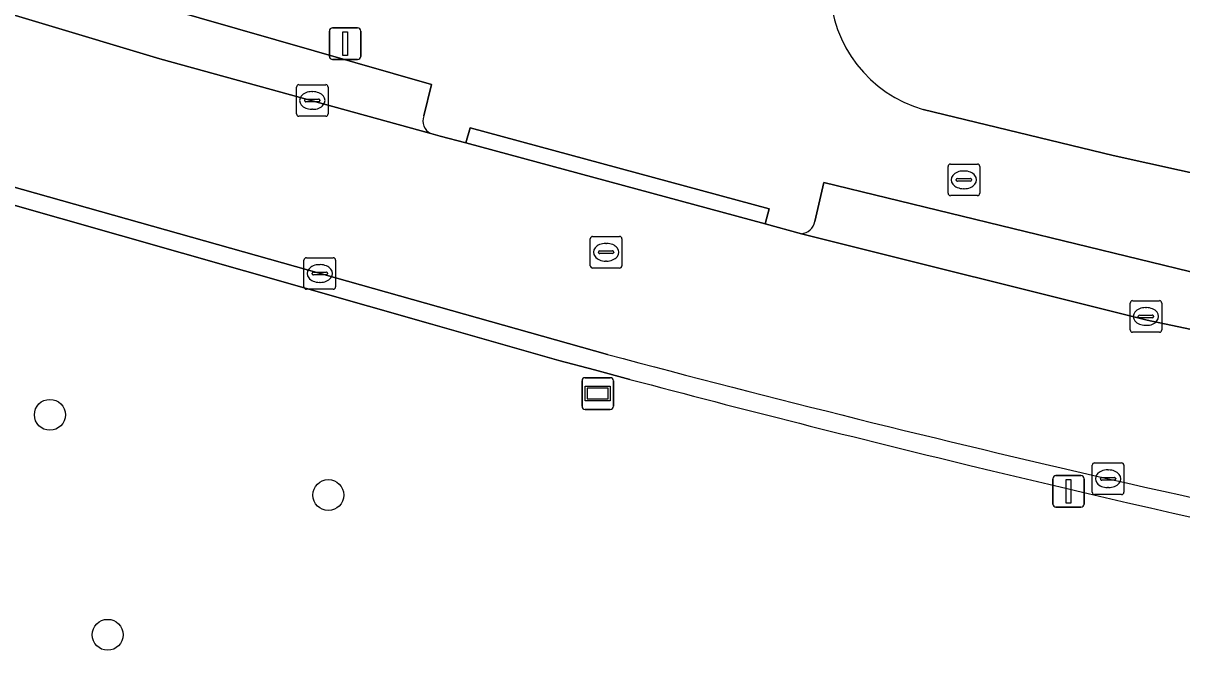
# Model space of a CAD drawing. Extents: x 161692 to 162379, y 380760 to 381678.
# Drawn here: x 162049.01 to 162085.64, y 380925.41 to 380945.92 of the extents above; entities that cross this region are included whole.
import ezdxf

# ---------------------------------------------------------------- set-up
doc = ezdxf.new("R2010")
doc.units = 0
for name, color, linetype in [('IMGEO_Boom', 7, 'Continuous'), ('IMGEO_Brandkraan', 7, 'Continuous'), ('IMGEO_Erf', 7, 'Continuous'), ('IMGEO_Groenvoorziening', 7, 'Continuous'), ('IMGEO_Kolk', 7, 'Continuous'), ('IMGEO_Lichtmast', 7, 'Continuous'), ('IMGEO_Parkeervlak_open', 7, 'Continuous'), ('IMGEO_Rijbaan_lokaal_open', 7, 'Continuous'), ('IMGEO_Rioolput', 7, 'Continuous'), ('IMGEO_Straatnaambord', 7, 'Continuous'), ('IMGEO_Voetpad_open', 7, 'Continuous')]:
    doc.layers.add(name, color=color, linetype=linetype)

msp = doc.modelspace()

# ---------------------------------------------------------------- linework, layer by layer
at = {"layer": 'IMGEO_Boom'}
for centre in [(162049.859, 380933.537), (162058.661, 380930.999), (162051.685, 380926.58)]:
    msp.add_circle(centre, 0.489, dxfattribs=at)
at = {"layer": 'IMGEO_Brandkraan'}
for p, q in [((162078.253, 380940.542), (162078.253, 380941.394)), ((162078.328, 380941.468), (162079.18, 380941.468)), ((162078.741, 380941.248), (162078.766, 380941.248)), ((162079.254, 380941.394), (162079.254, 380940.542)), ((162078.512, 380940.962), (162078.512, 380940.974)), ((162078.95, 380940.925), (162078.552, 380940.925)), ((162078.555, 380941.011), (162078.953, 380941.011)), ((162078.996, 380940.974), (162078.996, 380940.962)), ((162079.18, 380940.468), (162078.328, 380940.468)), ((162078.764, 380940.688), (162078.739, 380940.688))]:
    msp.add_line(p, q, dxfattribs=at)
for points in [[(162078.253, 380940.542), (162078.253, 380941.394)], [(162078.328, 380941.468), (162079.18, 380941.468)], [(162079.254, 380941.394), (162079.254, 380940.542)], [(162079.18, 380940.468), (162078.328, 380940.468)]]:
    msp.add_lwpolyline(points, dxfattribs=at)
for centre, radius, start, end in [((162078.33, 380941.392), 0.0765, 91.552, 178.448), ((162078.33, 380941.392), 0.0765, 91.552, 178.448), ((162079.178, 380941.392), 0.0765, 1.552, 88.448), ((162079.178, 380941.392), 0.0765, 1.552, 88.448), ((162078.552, 380940.971), 0.0403, 85.8775, 175.7526), ((162078.549, 380940.961), 0.0366, 178.938, 274.7102), ((162078.953, 380940.968), 0.043, 264.8664, 352.4533), ((162078.957, 380940.973), 0.0386, 1.7309, 96.639), ((162078.33, 380940.544), 0.0765, 181.552, 268.448), ((162078.33, 380940.544), 0.0765, 181.552, 268.448), ((162079.178, 380940.544), 0.0765, 271.552, 358.448), ((162079.178, 380940.544), 0.0765, 271.552, 358.448)]:
    msp.add_arc(centre, radius, start, end, dxfattribs=at)
for centre, major_axis, ratio, start_param, end_param in [((162078.74, 380940.968), (-0.387, 0.002), 0.722429, 4.712389, 7.853982), ((162078.765, 380940.968), (-0.39, 0.002), 0.717154, 1.570796, 4.712389)]:
    msp.add_ellipse(centre, major_axis=major_axis, ratio=ratio, start_param=start_param, end_param=end_param, dxfattribs=at)
at = {"layer": 'IMGEO_Erf'}
msp.add_lwpolyline([(162077.47, 380943.193), (162083.472, 380941.734), (162090.856, 380940.104), (162109.076, 380936.428), (162126.605, 380933.493)], dxfattribs=at)
msp.add_arc((162078.598, 380947.117), 4.083, 181.7446, 253.9573, dxfattribs=at)
at = {"layer": 'IMGEO_Groenvoorziening'}
msp.add_lwpolyline([(162068.195, 380934.657), (162067.071, 380934.956), (162065.948, 380935.257), (162061.896, 380936.412), (162040.395, 380942.542), (162039.555, 380942.781), (162027.215, 380946.916), (162019.13, 380949.919), (162016.187, 380950.879), (162020.497, 380936.116), (162023.709, 380925.409)], dxfattribs=at)
for centre, radius, start, end in [((162197.324, 381422.361), 504.509, 255.17013, 256.4289), ((162197.722, 381424.116), 506.309, 256.43168, 259.08793)]:
    msp.add_arc(centre, radius, start, end, dxfattribs=at)
at = {"layer": 'IMGEO_Kolk'}
for p, q in [((162057.654, 380943.052), (162057.654, 380943.904)), ((162057.729, 380943.978), (162058.581, 380943.978)), ((162058.142, 380943.758), (162058.167, 380943.758)), ((162058.655, 380943.904), (162058.655, 380943.052)), ((162057.913, 380943.472), (162057.913, 380943.484)), ((162058.351, 380943.435), (162057.953, 380943.435)), ((162057.956, 380943.521), (162058.354, 380943.521)), ((162058.397, 380943.484), (162058.397, 380943.472)), ((162058.165, 380943.198), (162058.14, 380943.198)), ((162058.581, 380942.978), (162057.729, 380942.978)), ((162057.891, 380937.58), (162057.891, 380938.432)), ((162057.966, 380938.506), (162058.818, 380938.506)), ((162058.379, 380938.286), (162058.404, 380938.286)), ((162058.892, 380938.432), (162058.892, 380937.58)), ((162058.15, 380938), (162058.15, 380938.012)), ((162058.588, 380937.963), (162058.19, 380937.963)), ((162058.193, 380938.049), (162058.591, 380938.049)), ((162058.634, 380938.012), (162058.634, 380938)), ((162058.402, 380937.726), (162058.377, 380937.726)), ((162058.818, 380937.506), (162057.966, 380937.506)), ((162084.01, 380936.221), (162084.01, 380937.073)), ((162084.085, 380937.147), (162084.937, 380937.147)), ((162084.498, 380936.927), (162084.523, 380936.927)), ((162085.011, 380937.073), (162085.011, 380936.221)), ((162084.269, 380936.641), (162084.269, 380936.653)), ((162084.707, 380936.604), (162084.309, 380936.604)), ((162084.312, 380936.69), (162084.71, 380936.69)), ((162084.753, 380936.653), (162084.753, 380936.641)), ((162084.937, 380936.147), (162084.085, 380936.147)), ((162084.521, 380936.367), (162084.496, 380936.367)), ((162082.812, 380931.089), (162082.812, 380931.941)), ((162082.887, 380932.015), (162083.739, 380932.015)), ((162083.3, 380931.795), (162083.325, 380931.795)), ((162083.813, 380931.941), (162083.813, 380931.089)), ((162083.071, 380931.509), (162083.071, 380931.521)), ((162083.509, 380931.472), (162083.111, 380931.472)), ((162083.114, 380931.558), (162083.512, 380931.558)), ((162083.555, 380931.521), (162083.555, 380931.509)), ((162083.739, 380931.015), (162082.887, 380931.015)), ((162083.323, 380931.235), (162083.298, 380931.235))]:
    msp.add_line(p, q, dxfattribs=at)
for points in [[(162057.654, 380943.052), (162057.654, 380943.904)], [(162057.729, 380943.978), (162058.581, 380943.978)], [(162058.655, 380943.904), (162058.655, 380943.052)], [(162058.581, 380942.978), (162057.729, 380942.978)], [(162057.891, 380937.58), (162057.891, 380938.432)], [(162057.966, 380938.506), (162058.818, 380938.506)], [(162058.892, 380938.432), (162058.892, 380937.58)], [(162058.818, 380937.506), (162057.966, 380937.506)], [(162084.01, 380936.221), (162084.01, 380937.073)], [(162084.085, 380937.147), (162084.937, 380937.147)], [(162085.011, 380937.073), (162085.011, 380936.221)], [(162084.937, 380936.147), (162084.085, 380936.147)], [(162082.812, 380931.089), (162082.812, 380931.941)], [(162082.887, 380932.015), (162083.739, 380932.015)], [(162083.813, 380931.941), (162083.813, 380931.089)], [(162083.739, 380931.015), (162082.887, 380931.015)]]:
    msp.add_lwpolyline(points, dxfattribs=at)
for centre, radius, start, end in [((162057.731, 380943.902), 0.0765, 91.552, 178.448), ((162057.731, 380943.902), 0.0765, 91.552, 178.448), ((162058.579, 380943.902), 0.0765, 1.552, 88.448), ((162058.579, 380943.902), 0.0765, 1.552, 88.448), ((162057.953, 380943.481), 0.0403, 85.8775, 175.7526), ((162057.95, 380943.471), 0.0366, 178.938, 274.7102), ((162058.354, 380943.478), 0.043, 264.8664, 352.4533), ((162058.358, 380943.483), 0.0386, 1.7309, 96.639), ((162057.731, 380943.054), 0.0765, 181.552, 268.448), ((162057.731, 380943.054), 0.0765, 181.552, 268.448), ((162058.579, 380943.054), 0.0765, 271.552, 358.448), ((162058.579, 380943.054), 0.0765, 271.552, 358.448), ((162057.968, 380938.43), 0.0765, 91.552, 178.448), ((162057.968, 380938.43), 0.0765, 91.552, 178.448), ((162058.816, 380938.43), 0.0765, 1.552, 88.448), ((162058.816, 380938.43), 0.0765, 1.552, 88.448), ((162058.19, 380938.009), 0.0403, 85.8775, 175.7526), ((162058.187, 380937.999), 0.0366, 178.938, 274.7102), ((162058.591, 380938.006), 0.043, 264.8664, 352.4533), ((162058.595, 380938.011), 0.0386, 1.7309, 96.639), ((162057.968, 380937.582), 0.0765, 181.552, 268.448), ((162057.968, 380937.582), 0.0765, 181.552, 268.448), ((162058.816, 380937.582), 0.0765, 271.552, 358.448), ((162058.816, 380937.582), 0.0765, 271.552, 358.448), ((162084.087, 380937.071), 0.0765, 91.552, 178.448), ((162084.087, 380937.071), 0.0765, 91.552, 178.448), ((162084.935, 380937.071), 0.0765, 1.552, 88.448), ((162084.935, 380937.071), 0.0765, 1.552, 88.448), ((162084.309, 380936.65), 0.0403, 85.8775, 175.7526), ((162084.306, 380936.64), 0.0366, 178.938, 274.7102), ((162084.71, 380936.647), 0.043, 264.8664, 352.4533), ((162084.714, 380936.652), 0.0386, 1.7309, 96.639), ((162084.087, 380936.223), 0.0765, 181.552, 268.448), ((162084.087, 380936.223), 0.0765, 181.552, 268.448), ((162084.935, 380936.223), 0.0765, 271.552, 358.448), ((162084.935, 380936.223), 0.0765, 271.552, 358.448), ((162082.889, 380931.939), 0.0765, 91.552, 178.448), ((162082.889, 380931.939), 0.0765, 91.552, 178.448), ((162083.737, 380931.939), 0.0765, 1.552, 88.448), ((162083.737, 380931.939), 0.0765, 1.552, 88.448), ((162083.111, 380931.518), 0.0403, 85.8775, 175.7526), ((162083.108, 380931.508), 0.0366, 178.938, 274.7102), ((162083.512, 380931.515), 0.043, 264.8664, 352.4533), ((162083.516, 380931.52), 0.0386, 1.7309, 96.639), ((162082.889, 380931.091), 0.0765, 181.552, 268.448), ((162082.889, 380931.091), 0.0765, 181.552, 268.448), ((162083.737, 380931.091), 0.0765, 271.552, 358.448), ((162083.737, 380931.091), 0.0765, 271.552, 358.448)]:
    msp.add_arc(centre, radius, start, end, dxfattribs=at)
for centre, major_axis, ratio, start_param, end_param in [((162058.141, 380943.478), (-0.387, 0.002), 0.722429, 4.712389, 7.853982), ((162058.166, 380943.478), (-0.39, 0.002), 0.717154, 1.570796, 4.712389), ((162058.378, 380938.006), (-0.387, 0.002), 0.722429, 4.712389, 7.853982), ((162058.403, 380938.006), (-0.39, 0.002), 0.717154, 1.570796, 4.712389), ((162084.497, 380936.647), (-0.387, 0.002), 0.722429, 4.712389, 7.853982), ((162084.522, 380936.647), (-0.39, 0.002), 0.717154, 1.570796, 4.712389), ((162083.299, 380931.515), (-0.387, 0.002), 0.722429, 4.712389, 7.853982), ((162083.324, 380931.515), (-0.39, 0.002), 0.717154, 1.570796, 4.712389)]:
    msp.add_ellipse(centre, major_axis=major_axis, ratio=ratio, start_param=start_param, end_param=end_param, dxfattribs=at)
at = {"layer": 'IMGEO_Lichtmast'}
for p, q in [((162058.695, 380944.872), (162058.695, 380945.672)), ((162058.695, 380945.672), (162058.695, 380944.872)), ((162058.795, 380945.772), (162059.585, 380945.772)), ((162059.585, 380945.772), (162058.795, 380945.772)), ((162059.685, 380945.672), (162059.685, 380944.872)), ((162059.685, 380944.872), (162059.685, 380945.672)), ((162059.585, 380944.772), (162058.795, 380944.772)), ((162058.795, 380944.772), (162059.585, 380944.772)), ((162081.565, 380930.715), (162081.565, 380931.515)), ((162081.565, 380931.515), (162081.565, 380930.715)), ((162081.665, 380931.615), (162082.455, 380931.615)), ((162082.455, 380931.615), (162081.665, 380931.615)), ((162082.555, 380931.515), (162082.555, 380930.715)), ((162082.555, 380930.715), (162082.555, 380931.515)), ((162082.455, 380930.615), (162081.665, 380930.615)), ((162081.665, 380930.615), (162082.455, 380930.615))]:
    msp.add_line(p, q, dxfattribs=at)
for points in [[(162059.115, 380945.647), (162059.265, 380945.647), (162059.265, 380944.897), (162059.115, 380944.897), (162059.115, 380945.647)], [(162081.985, 380931.49), (162082.135, 380931.49), (162082.135, 380930.74), (162081.985, 380930.74), (162081.985, 380931.49)]]:
    msp.add_lwpolyline(points, dxfattribs=at)
for centre, start, end in [((162058.795, 380945.672), 90, 180), ((162058.795, 380945.672), 90, 180), ((162059.585, 380945.672), 0, 90), ((162059.585, 380945.672), 360, 90), ((162058.795, 380944.872), 180, 270), ((162058.795, 380944.872), 180, 270), ((162059.585, 380944.872), 270, 0), ((162059.585, 380944.872), 270, 0), ((162081.665, 380931.515), 90, 180), ((162081.665, 380931.515), 90, 180), ((162082.455, 380931.515), 0, 90), ((162082.455, 380931.515), 360, 90), ((162081.665, 380930.715), 180, 270), ((162081.665, 380930.715), 180, 270), ((162082.455, 380930.715), 270, 0), ((162082.455, 380930.715), 270, 0)]:
    msp.add_arc(centre, 0.1, start, end, dxfattribs=at)
at = {"layer": 'IMGEO_Parkeervlak_open'}
for points in [[(162012.438, 380958.632), (162018.278, 380956.309), (162034.3, 380950.52), (162053.339, 380944.791), (162061.904, 380942.435)], [(162061.683, 380942.988), (162061.918, 380943.985), (162049.658, 380947.516)], [(162103.543, 380934.366), (162095.958, 380935.889), (162086.276, 380937.976), (162074.331, 380940.881), (162074.043, 380939.648)], [(162073.615, 380939.265), (162084.553, 380936.527), (162101.679, 380932.917)]]:
    msp.add_lwpolyline(points, dxfattribs=at)
for centre, radius, start, end in [((162062.091, 380942.831), 0.438, 158.9157, 244.6514), ((162073.584, 380939.731), 0.467, 273.859, 349.7892)]:
    msp.add_arc(centre, radius, start, end, dxfattribs=at)
at = {"layer": 'IMGEO_Rijbaan_lokaal_open'}
for points in [[(162101.679, 380932.917), (162084.553, 380936.527), (162073.615, 380939.265), (162072.471, 380939.575), (162063.01, 380942.135), (162062.2, 380942.354), (162061.904, 380942.435), (162053.339, 380944.791), (162034.3, 380950.52), (162018.278, 380956.309), (162012.438, 380958.632), (162010.753, 380953.818), (162022.315, 380949.277)], [(162040.762, 380942.982), (162067.491, 380935.447)]]:
    msp.add_lwpolyline(points, dxfattribs=at)
for centre, radius, start, end in [((162184.735, 381373.65), 453.616, 255.02105, 257.08035), ((162248.998, 381661.519), 748.568, 257.212503, 258.674257)]:
    msp.add_arc(centre, radius, start, end, dxfattribs=at)
at = {"layer": 'IMGEO_Rioolput'}
for p, q in [((162066.943, 380938.252), (162066.943, 380939.104)), ((162067.018, 380939.178), (162067.87, 380939.178)), ((162067.944, 380939.104), (162067.944, 380938.252)), ((162067.202, 380938.672), (162067.202, 380938.684)), ((162067.64, 380938.635), (162067.242, 380938.635)), ((162067.245, 380938.721), (162067.643, 380938.721)), ((162067.431, 380938.958), (162067.456, 380938.958)), ((162067.686, 380938.684), (162067.686, 380938.672)), ((162067.454, 380938.398), (162067.429, 380938.398)), ((162067.87, 380938.178), (162067.018, 380938.178))]:
    msp.add_line(p, q, dxfattribs=at)
for points in [[(162066.943, 380938.252), (162066.943, 380939.104)], [(162067.018, 380939.178), (162067.87, 380939.178)], [(162067.944, 380939.104), (162067.944, 380938.252)], [(162067.87, 380938.178), (162067.018, 380938.178)]]:
    msp.add_lwpolyline(points, dxfattribs=at)
for centre, radius, start, end in [((162067.02, 380939.102), 0.0765, 91.552, 178.448), ((162067.02, 380939.102), 0.0765, 91.552, 178.448), ((162067.868, 380939.102), 0.0765, 1.552, 88.448), ((162067.868, 380939.102), 0.0765, 1.552, 88.448), ((162067.242, 380938.681), 0.0403, 85.8775, 175.7526), ((162067.239, 380938.671), 0.0366, 178.938, 274.7102), ((162067.643, 380938.678), 0.043, 264.8664, 352.4533), ((162067.647, 380938.683), 0.0386, 1.7309, 96.639), ((162067.02, 380938.254), 0.0765, 181.552, 268.448), ((162067.02, 380938.254), 0.0765, 181.552, 268.448), ((162067.868, 380938.254), 0.0765, 271.552, 358.448), ((162067.868, 380938.254), 0.0765, 271.552, 358.448)]:
    msp.add_arc(centre, radius, start, end, dxfattribs=at)
for centre, major_axis, ratio, start_param, end_param in [((162067.43, 380938.678), (-0.387, 0.002), 0.722429, 4.712389, 7.853982), ((162067.455, 380938.678), (-0.39, 0.002), 0.717154, 1.570796, 4.712389)]:
    msp.add_ellipse(centre, major_axis=major_axis, ratio=ratio, start_param=start_param, end_param=end_param, dxfattribs=at)
at = {"layer": 'IMGEO_Straatnaambord'}
for p, q in [((162066.682, 380933.81), (162066.682, 380934.61)), ((162066.682, 380934.61), (162066.682, 380933.81)), ((162066.782, 380934.71), (162067.572, 380934.71)), ((162067.572, 380934.71), (162066.782, 380934.71)), ((162067.672, 380934.61), (162067.672, 380933.81)), ((162067.672, 380933.81), (162067.672, 380934.61)), ((162067.572, 380933.71), (162066.782, 380933.71)), ((162066.782, 380933.71), (162067.572, 380933.71))]:
    msp.add_line(p, q, dxfattribs=at)
for points in [[(162066.783, 380934.442), (162067.571, 380934.442), (162067.571, 380933.978), (162066.783, 380933.978), (162066.783, 380934.442)], [(162066.848, 380934.377), (162066.848, 380934.043), (162067.506, 380934.043), (162067.506, 380934.377), (162066.848, 380934.377)]]:
    msp.add_lwpolyline(points, dxfattribs=at)
for centre, start, end in [((162066.782, 380934.61), 90, 180), ((162066.782, 380934.61), 90, 180), ((162067.572, 380934.61), 0, 90), ((162067.572, 380934.61), 360, 90), ((162066.782, 380933.81), 180, 270), ((162066.782, 380933.81), 180, 270), ((162067.572, 380933.81), 270, 0), ((162067.572, 380933.81), 270, 0)]:
    msp.add_arc(centre, 0.1, start, end, dxfattribs=at)
at = {"layer": 'IMGEO_Voetpad_open'}
for points in [[(161956.227, 380973.198), (161962.366, 380970.919), (161962.683, 380971.744), (161995.135, 380958.886), (162000, 380956.958), (162004.315, 380955.34), (162004.658, 380955.204), (162012.798, 380951.974), (162012.879, 380952.169), (162016.187, 380950.879), (162019.13, 380949.919), (162027.215, 380946.916), (162039.555, 380942.781), (162040.395, 380942.542), (162061.896, 380936.412), (162065.948, 380935.257), (162067.071, 380934.956), (162068.195, 380934.657)], [(162049.658, 380947.516), (162061.918, 380943.985), (162061.683, 380942.988)], [(162074.043, 380939.648), (162074.331, 380940.881), (162086.276, 380937.976), (162095.958, 380935.889), (162103.543, 380934.366), (162109.076, 380936.428), (162090.856, 380940.104), (162083.472, 380941.734), (162077.47, 380943.193)], [(162067.491, 380935.447), (162040.762, 380942.982)], [(162061.904, 380942.435), (162062.2, 380942.354), (162063.01, 380942.135), (162063.143, 380942.616), (162072.603, 380940.051), (162072.471, 380939.575), (162073.615, 380939.265)]]:
    msp.add_lwpolyline(points, dxfattribs=at)
msp.add_lwpolyline([(162072.471, 380939.575), (162072.603, 380940.051), (162063.143, 380942.616), (162063.01, 380942.135)], close=True, dxfattribs=at)
for centre, radius, start, end in [((162078.598, 380947.117), 4.083, 181.7446, 253.9573), ((162062.091, 380942.831), 0.438, 158.9157, 244.6514), ((162073.584, 380939.731), 0.467, 273.859, 349.7892), ((162184.735, 381373.65), 453.616, 255.02105, 257.08035), ((162197.324, 381422.361), 504.509, 255.17013, 256.4289), ((162197.722, 381424.116), 506.309, 256.43168, 259.08793), ((162248.998, 381661.519), 748.568, 257.212503, 258.674257)]:
    msp.add_arc(centre, radius, start, end, dxfattribs=at)

doc.saveas('drawing.dxf')
